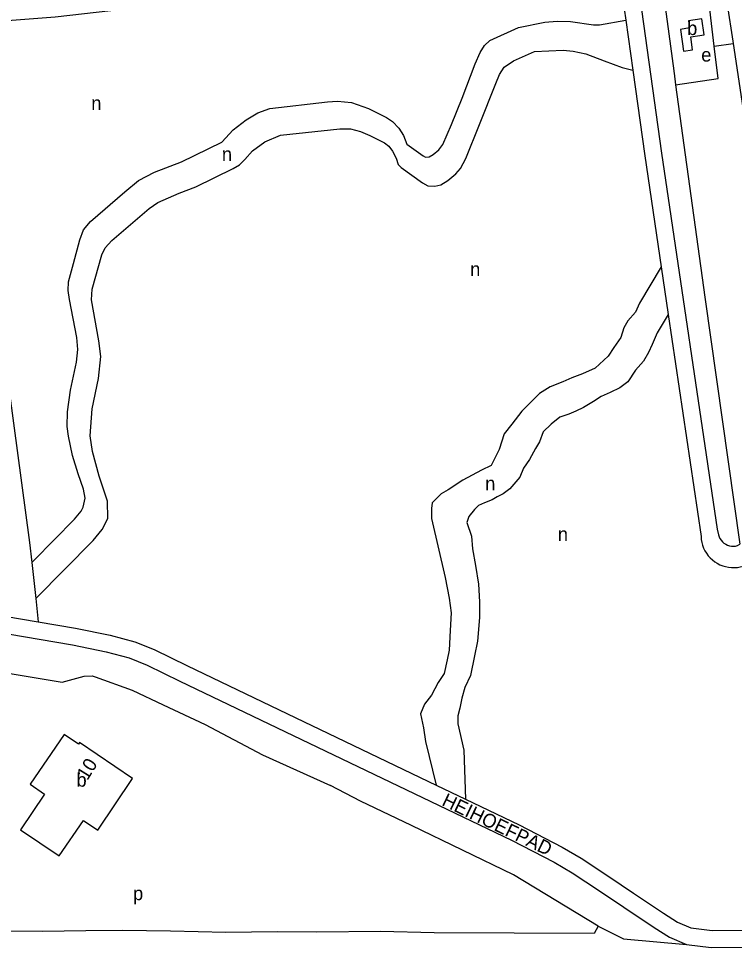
# Model space of a CAD drawing. Extents: x 161093 to 163177, y 379000 to 380904.
# Drawn here: x 162407.9 to 162617.8, y 379601.2 to 379873.5 of the extents above; entities that cross this region are included whole.
import ezdxf

# ---------------------------------------------------------------- set-up
doc = ezdxf.new("R2010")
doc.units = 0
for name, color, linetype in [('BLT_Basislijn', 7, 'Continuous'), ('BLT_Bebouwing', 7, 'Continuous'), ('BLT_Centroide', 7, 'Continuous'), ('BLT_Huisnummer', 7, 'Continuous'), ('BLT_Straatnaam_verkleind', 7, 'Continuous')]:
    doc.layers.add(name, color=color, linetype=linetype)

msp = doc.modelspace()

# ---------------------------------------------------------------- linework, layer by layer
at = {"layer": 'BLT_Basislijn'}
for p, q in [((162582.9, 379894.99), (162585.96, 379873.07)), ((162587.86, 379895.67), (162596.45, 379834.05)), ((162390.62, 379871.78), (162411.12, 379719.86)), ((162585.96, 379873.07), (162588.01, 379858.37)), ((162611.88, 379865.46), (162617.44, 379866.25)), ((162588.01, 379858.37), (162591.5, 379833.32)), ((162600.03, 379857.96), (162600.09, 379857.55)), ((162600.09, 379857.55), (162600.56, 379854.11)), ((162600.56, 379854.11), (162609.09, 379791.83)), ((162591.5, 379833.32), (162596.32, 379800.72)), ((162596.45, 379834.05), (162612.73, 379723.82)), ((162596.32, 379800.72), (162598.38, 379786.78)), ((162609.09, 379791.83), (162619.43, 379719.39)), ((162598.38, 379786.78), (162608.01, 379721.64)), ((162612.73, 379723.82), (162613.12, 379722.18)), ((162411.12, 379719.86), (162411.77, 379714.02)), ((162412.41, 379714.67), (162411.77, 379714.02)), ((162411.77, 379714.02), (162412.55, 379707)), ((162412.55, 379707), (162412.96, 379703.45)), ((162412.96, 379703.45), (162413.68, 379696.65)), ((162508.15, 379644.03), (162499.41, 379648.66))]:
    msp.add_line(p, q, dxfattribs=at)
for points in [[(162567.03, 379892.57), (162455.56, 379878.15), (162418.63, 379873.91), (162390.62, 379871.78)], [(162609.63, 379887.8), (162600, 379886.52), (162596.87, 379886.1), (162596.36, 379885.75), (162600, 379858.18), (162600.03, 379857.96)], [(162611.88, 379865.46), (162609.78, 379883.07), (162609.63, 379887.8)], [(162614.03, 379888.46), (162617.34, 379866.91), (162617.44, 379866.25)], [(162412.41, 379714.67), (162424.25, 379726.76), (162426.27, 379729.06), (162426.88, 379730.31), (162427.46, 379732.94), (162426.96, 379735.57), (162425.34, 379740.05), (162423.7, 379745.43), (162422.51, 379751.04), (162422.18, 379753.93), (162422.27, 379758.25), (162423.16, 379764.54), (162424.87, 379772.8), (162425.23, 379776.51), (162424.99, 379780.01), (162422.86, 379791.17), (162422.47, 379793.83), (162422.49, 379796.34), (162424.02, 379801.66), (162425.82, 379808.68), (162426.94, 379811.56), (162428.94, 379814.02), (162439.05, 379822.69), (162443.02, 379826), (162447.78, 379828.45), (162455.68, 379831.51), (162467.46, 379837.33), (162470.85, 379840.85), (162474.61, 379843.87), (162478.1, 379845.89), (162481.53, 379847.12), (162498.53, 379849.06), (162501.41, 379849.28), (162505.49, 379848.94), (162510.52, 379847.15), (162515.83, 379844.51), (162517.57, 379843.38), (162519.4, 379841.4), (162520.8, 379839.19), (162521.77, 379836.72), (162526.49, 379833.26), (162527.24, 379832.89), (162528.28, 379832.98), (162529.5, 379833.69), (162531.1, 379835.05), (162532.31, 379836.58), (162534.82, 379842.49), (162537.94, 379850.15), (162541.82, 379860.25), (162543.22, 379863.62), (162544.53, 379865.66), (162546.11, 379867.12), (162554.49, 379870.95), (162562.24, 379872.49), (162565.85, 379872.8), (162569.77, 379872.7), (162576.44, 379871.64), (162578.24, 379871.64), (162585.96, 379873.07)], [(162617.44, 379866.25), (162619.97, 379849.35), (162622.83, 379829.77), (162623.06, 379828.15)], [(162617.44, 379866.25), (162617.54, 379865.6)], [(162412.96, 379703.45), (162429.73, 379720.51), (162432.44, 379723.68), (162434.05, 379726.97), (162434.01, 379732.01), (162431.51, 379739.39), (162429.58, 379746.57), (162428.9, 379751.18), (162429.51, 379759.07), (162431.35, 379768.03), (162431.97, 379774.46), (162431.43, 379779.03), (162429.25, 379791.05), (162429.49, 379794.2), (162432.35, 379804.23), (162433.32, 379806.33), (162435.26, 379808.44), (162446.18, 379817.8), (162448.76, 379819.63), (162455.02, 379822.3), (162459.92, 379824.19), (162470.79, 379829.58), (162472.68, 379830.62), (162474.2, 379832.18), (162476.51, 379834.71), (162480.07, 379837.34), (162484.66, 379839.3), (162502.07, 379841.23), (162505.21, 379841.15), (162508.12, 379840.45), (162510.93, 379839.24), (162515.17, 379837.07), (162516.42, 379836.11), (162517.53, 379834.67), (162518.65, 379832.61), (162519.23, 379830.77), (162520.07, 379829.81), (162526.34, 379825.36), (162527.86, 379824.49), (162529.96, 379824.36), (162531.69, 379824.82), (162533.78, 379826.07), (162536.1, 379828.01), (162537.48, 379829.58), (162539.04, 379832.52), (162543.1, 379842.42), (162547.8, 379854.45), (162548.88, 379857.11), (162550.3, 379859.29), (162552.99, 379861.09), (162559.18, 379863.84), (162567.54, 379864.22), (162570.51, 379864.01), (162574.21, 379863.16), (162579.57, 379861.14), (162584.92, 379859.13), (162588.01, 379858.37)], [(162600.56, 379854.11), (162613.02, 379855.93), (162611.88, 379865.46)], [(162596.32, 379800.72), (162589.98, 379790.05), (162588.83, 379787.46), (162586.52, 379784.87), (162585.37, 379782.85), (162584.51, 379779.97), (162582.49, 379777.09), (162580.77, 379774.5), (162577.02, 379771.04), (162573.28, 379769.31), (162570.11, 379768.16), (162567.52, 379767.01), (162563.78, 379765.57), (162560.61, 379763.55), (162557.73, 379760.67), (162555.43, 379758.37), (162552.55, 379754.62), (162550.24, 379751.74), (162548.8, 379747.13), (162546.5, 379742.52), (162543.62, 379741.08), (162538.15, 379738.2), (162533.83, 379735.32), (162531.82, 379734.17), (162529.22, 379731.58), (162528.94, 379729.85), (162528.94, 379726.97), (162532.97, 379709.68), (162534.12, 379703.63), (162534.7, 379699.31), (162534.41, 379694.12), (162534.12, 379688.36), (162533.54, 379685.48), (162532.68, 379681.45), (162530.95, 379678.86), (162528.94, 379675.11), (162526.92, 379672.52), (162525.77, 379669.64), (162526.63, 379665.6), (162527.21, 379661.57), (162530.37, 379648.74)], [(162598.38, 379786.78), (162595.16, 379781.41), (162593.72, 379777.96), (162592.57, 379775.65), (162591.13, 379773.06), (162588.83, 379770.47), (162586.52, 379767.01), (162584.22, 379765.28), (162581.34, 379763.84), (162578.75, 379762.69), (162576.45, 379761.25), (162573.57, 379759.52), (162571.26, 379758.37), (162569.25, 379757.5), (162566.66, 379756.64), (162564.07, 379754.62), (162561.76, 379752.32), (162560.61, 379749.43), (162559.46, 379747.42), (162557.73, 379744.25), (162556, 379741.66), (162554.85, 379739.07), (162551.97, 379735.61), (162549.96, 379734.17), (162548.23, 379733.3), (162546.79, 379732.44), (162544.49, 379731.58), (162542.76, 379730.71), (162541.61, 379729.56), (162539.88, 379727.54), (162539.3, 379725.81), (162540.74, 379721.78), (162541.03, 379718.04), (162541.89, 379713.14), (162542.76, 379707.66), (162543.05, 379702.48), (162543.05, 379697.87), (162542.47, 379690.96), (162541.61, 379686.63), (162540.45, 379680.87), (162538.73, 379677.42), (162537.86, 379674.25), (162537.29, 379671.37), (162536.71, 379669.06), (162536.71, 379666.76), (162538.44, 379658.98), (162538.98, 379644.61)], [(162608.01, 379721.64), (162608.08, 379720.77), (162608.24, 379719.92), (162608.47, 379719.08), (162608.78, 379718.26), (162609.17, 379717.48), (162609.62, 379716.74), (162610.14, 379716.04), (162610.72, 379715.39), (162611.36, 379714.8), (162612.05, 379714.26), (162612.79, 379713.8), (162613.56, 379713.4), (162614.37, 379713.08), (162615.21, 379712.83), (162616.06, 379712.66), (162616.93, 379712.57), (162617.8, 379712.55), (162618.67, 379712.62), (162619.53, 379712.77), (162620.37, 379713), (162621.19, 379713.3), (162621.81, 379713.59)], [(162613.12, 379722.18), (162613.3, 379721.61), (162613.57, 379721.07), (162613.9, 379720.57), (162614.3, 379720.12), (162614.75, 379719.73), (162615.25, 379719.4), (162615.79, 379719.14), (162616.36, 379718.95), (162616.95, 379718.84), (162617.55, 379718.82), (162618.15, 379718.87), (162618.73, 379719), (162619.43, 379719.39)], [(162344.38, 379703.38), (162423.68, 379689.88), (162433.62, 379687.88), (162440.37, 379686.05), (162445.64, 379683.92), (162455.23, 379679.25), (162552.44, 379632.6), (162564.94, 379626.19), (162570.24, 379623.09), (162578.23, 379617.79), (162585.4, 379612.96), (162594.31, 379607), (162598.81, 379604.14), (162603.77, 379602.02)], [(162403.83, 379698.33), (162413.68, 379696.65)], [(162413.68, 379696.65), (162424.6, 379694.79), (162434.76, 379692.75), (162441.97, 379690.79), (162447.67, 379688.49), (162457.4, 379683.75), (162530.37, 379648.74)], [(162342.48, 379692.3), (162371.81, 379687.06), (162420.68, 379678.91), (162427.11, 379680.69), (162429.51, 379680.85), (162430.36, 379680.54)], [(162430.36, 379680.54), (162441.2, 379676.61), (162450.33, 379672.31)], [(162450.33, 379672.31), (162462.65, 379666.51), (162479.41, 379657.6), (162499.41, 379648.66)], [(162530.37, 379648.74), (162538.98, 379644.61)], [(162577.85, 379607.42), (162553.07, 379622.5), (162523.15, 379636.95), (162508.15, 379644.03)], [(162538.98, 379644.61), (162554.66, 379637.08), (162567.34, 379630.57), (162572.88, 379627.34), (162581.01, 379621.94), (162588.19, 379617.11), (162597.04, 379611.19), (162601.15, 379608.58), (162605.07, 379606.91), (162611.28, 379606.18), (162684.97, 379606.56)], [(162577.85, 379607.42), (162576.65, 379605.31), (162529.77, 379605.46), (162514.02, 379605.84), (162495.37, 379605.65), (162483.71, 379605.72), (162468.66, 379605.53), (162452.4, 379605.91), (162438.35, 379606.16), (162427.65, 379606.03), (162414.92, 379605.84), (162403.39, 379605.91), (162392.37, 379606.47), (162386.95, 379606.66), (162381.34, 379606.35), (162376.49, 379605.72), (162370, 379605.59), (162352.61, 379606.03), (162338.01, 379605.69)], [(162577.85, 379607.42), (162585.25, 379603.73), (162603.77, 379602.02)], [(162603.77, 379602.02), (162611, 379601.18), (162701.1, 379601.64), (162706.01, 379602.28), (162709.96, 379603.75), (162713.56, 379605.67)]]:
    msp.add_lwpolyline(points, dxfattribs=at)
at = {"layer": 'BLT_Bebouwing'}
for points in [[(162601.97, 379870.35), (162602.87, 379863.92), (162605.53, 379864.34), (162604.99, 379868.2), (162608.91, 379868.76), (162608.26, 379873.45), (162604.35, 379872.82), (162604.63, 379870.78), (162601.97, 379870.35)], [(162441.34, 379650.7), (162425.79, 379661.28), (162425.48, 379660.81), (162421.29, 379663.64), (162411.33, 379649.02), (162415.52, 379646.14), (162408.42, 379635.69)], [(162408.42, 379635.69), (162419.81, 379628), (162426.95, 379638.44), (162431.1, 379635.6), (162441.34, 379650.7)]]:
    msp.add_lwpolyline(points, dxfattribs=at)

# ---------------------------------------------------------------- texts
at = {"layer": 'BLT_Centroide'}
for s, p in [('b', (162603.95, 379868.69)), ('e', (162608.08, 379860.91)), ('n', (162429.21, 379846.74)), ('n', (162467.52, 379831.79)), ('n', (162540.32, 379798.08)), ('n', (162544.73, 379735.22)), ('n', (162566.03, 379720.36)), ('b', (162424.88, 379648.31)), ('p', (162441.46, 379615.03))]:
    msp.add_text(s, height=4, dxfattribs=at).set_placement(p)
at = {"layer": 'BLT_Huisnummer'}
msp.add_text('10', height=4, rotation=58.0072, dxfattribs=at).set_placement((162428.06, 379649.94))
at = {"layer": 'BLT_Straatnaam_verkleind'}
msp.add_text('HEIHOEFPAD', height=4, rotation=334.3652, dxfattribs=at).set_placement((162531.75, 379642.98))

doc.saveas('drawing.dxf')
